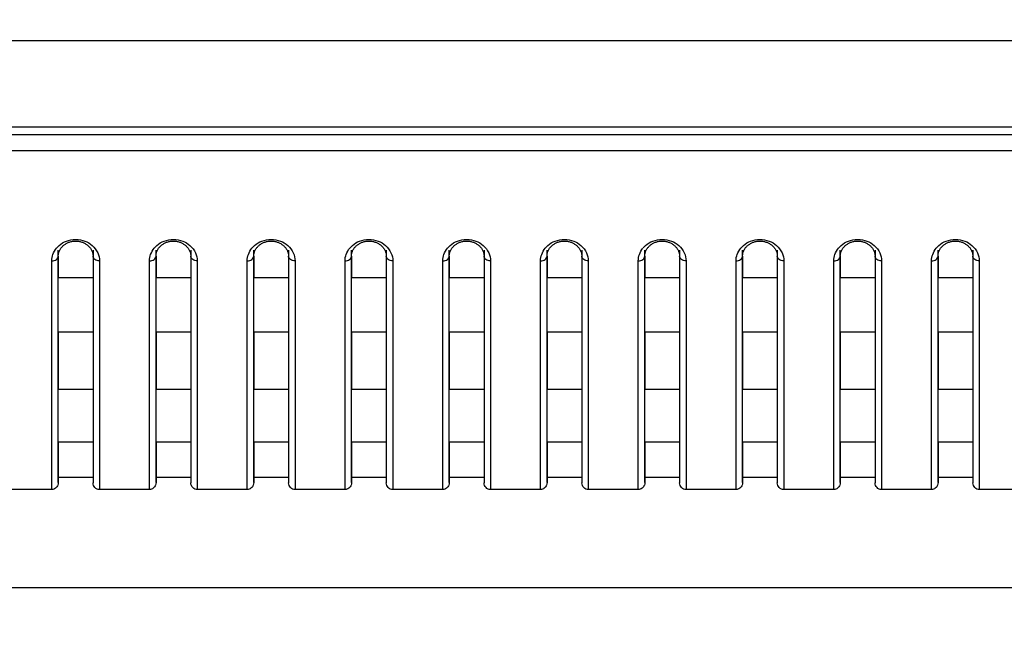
# Model space of a CAD drawing. Header units: millimetres. Extents: x -6054 to 364, y -1866 to 3094.
# Tile 336 of 360: x -3322 to -3277, y 1496 to 1525. Entities that reach past the tile are written whole.
import ezdxf

# ---------------------------------------------------------------- set-up
doc = ezdxf.new("R2010")
doc.units = ezdxf.units.MM
doc.header["$LTSCALE"] = 65.395
doc.header["$PDSIZE"] = 0.05
doc.layers.get('0').update_dxf_attribs({"linetype": 'CONTINUOUS'})
doc.layers.get('Defpoints').update_dxf_attribs({"linetype": 'CONTINUOUS'})
doc.layers.add('DIM', color=3, linetype='CONTINUOUS')
doc.styles.get("Standard").update_dxf_attribs({"font": 'arial.ttf'})
doc.dimstyles.new('ISO-25', dxfattribs={"dimtxt": 2.5, "dimasz": 2.5, "dimexe": 1.25, "dimexo": 0.625, "dimtad": 1, "dimtxsty": 'STANDARD', "dimcen": 2.5, "dimadec": 0, "dimazin": 0, "dimtfac": 1, "dimtmove": 0, "dimatfit": 3, "dimfxl": 1, "dimarcsym": 0})

# ---------------------------------------------------------------- blocks, each defined once
blk = doc.blocks.new('*D38')
at = {"layer": 'Defpoints', "color": 0}
for p in [(-3056.403, 1557.554), (-3005.253, 1557.554), (-3356.65, 1461.254)]:
    blk.add_point(p, dxfattribs=at)
at = {"layer": 'DIM', "color": 3, "lineweight": -2}
for p, q in [((-3005.253, 1557.554), (-3005.253, 1727.014)), ((-3055.778, 1557.554), (-3004.003, 1557.554)), ((-3005.253, 1476.254), (-3005.253, 1542.554)), ((-3356.025, 1461.254), (-3004.003, 1461.254))]:
    blk.add_line(p, q, dxfattribs=at)
at = {"layer": 'DIM', "color": 3}
for points in [[(-3002.753, 1542.554), (-3007.753, 1542.554), (-3005.253, 1557.554)], [(-3007.753, 1476.254), (-3002.753, 1476.254), (-3005.253, 1461.254)]]:
    blk.add_solid(points, dxfattribs=at)
at = {"layer": 'DIM', "color": 2, "insert": (-3023.063, 1649.784), "char_height": 20, "attachment_point": 5, "rotation": 90}
blk.add_mtext('96,3 [3,791]', dxfattribs=at)

msp = doc.modelspace()

# ---------------------------------------------------------------- linework, layer by layer
at = {"linetype": 'Continuous'}
for p, q in [((-3099.485, 1524.002), (-4686.861, 1524.002)), ((-3198.173, 1520.024), (-3350.673, 1520.024)), ((-3198.173, 1519.675), (-3350.673, 1519.675)), ((-3198.173, 1518.945), (-3350.673, 1518.945)), ((-3320.223, 1503.667), (-3320.223, 1514.359)), ((-3318.623, 1514.359), (-3318.623, 1503.667)), ((-3315.723, 1503.667), (-3315.723, 1514.359)), ((-3314.123, 1514.359), (-3314.123, 1503.667)), ((-3311.223, 1503.667), (-3311.223, 1514.359)), ((-3309.623, 1514.359), (-3309.623, 1503.667)), ((-3306.723, 1503.667), (-3306.723, 1514.359)), ((-3305.123, 1514.359), (-3305.123, 1503.667)), ((-3302.223, 1503.667), (-3302.223, 1514.359)), ((-3300.623, 1514.359), (-3300.623, 1503.667)), ((-3297.723, 1503.667), (-3297.723, 1514.359)), ((-3296.123, 1514.359), (-3296.123, 1503.667)), ((-3293.223, 1503.667), (-3293.223, 1514.359)), ((-3291.623, 1514.359), (-3291.623, 1503.667)), ((-3288.723, 1503.667), (-3288.723, 1514.359)), ((-3287.123, 1514.359), (-3287.123, 1503.667)), ((-3284.223, 1503.667), (-3284.223, 1514.359)), ((-3282.623, 1514.359), (-3282.623, 1503.667)), ((-3279.723, 1503.667), (-3279.723, 1514.359)), ((-3278.123, 1514.359), (-3278.123, 1503.667)), ((-3320.223, 1514.091), (-3320.223, 1513.095)), ((-3318.623, 1514.091), (-3318.623, 1513.095)), ((-3315.723, 1514.091), (-3315.723, 1513.095)), ((-3314.123, 1514.091), (-3314.123, 1513.095)), ((-3311.223, 1514.091), (-3311.223, 1513.095)), ((-3309.623, 1514.091), (-3309.623, 1513.095)), ((-3306.723, 1514.091), (-3306.723, 1513.095)), ((-3305.123, 1514.091), (-3305.123, 1513.095)), ((-3302.223, 1514.091), (-3302.223, 1513.095)), ((-3300.623, 1514.091), (-3300.623, 1513.095)), ((-3297.723, 1514.091), (-3297.723, 1513.095)), ((-3296.123, 1514.091), (-3296.123, 1513.095)), ((-3293.223, 1514.091), (-3293.223, 1513.095)), ((-3291.623, 1514.091), (-3291.623, 1513.095)), ((-3288.723, 1514.091), (-3288.723, 1513.095)), ((-3287.123, 1514.091), (-3287.123, 1513.095)), ((-3284.223, 1514.091), (-3284.223, 1513.095)), ((-3282.623, 1514.091), (-3282.623, 1513.095)), ((-3279.723, 1514.091), (-3279.723, 1513.095)), ((-3278.123, 1514.091), (-3278.123, 1513.095)), ((-3320.523, 1503.338), (-3320.523, 1513.867)), ((-3318.323, 1513.867), (-3318.323, 1503.338)), ((-3316.023, 1503.338), (-3316.023, 1513.867)), ((-3313.823, 1513.867), (-3313.823, 1503.338)), ((-3311.523, 1503.338), (-3311.523, 1513.867)), ((-3309.323, 1513.867), (-3309.323, 1503.338)), ((-3307.023, 1503.338), (-3307.023, 1513.867)), ((-3304.823, 1513.867), (-3304.823, 1503.338)), ((-3302.523, 1503.338), (-3302.523, 1513.867)), ((-3300.323, 1513.867), (-3300.323, 1503.338)), ((-3298.023, 1503.338), (-3298.023, 1513.867)), ((-3295.823, 1513.867), (-3295.823, 1503.338)), ((-3293.523, 1503.338), (-3293.523, 1513.867)), ((-3291.323, 1513.867), (-3291.323, 1503.338)), ((-3289.023, 1503.338), (-3289.023, 1513.867)), ((-3286.823, 1513.867), (-3286.823, 1503.338)), ((-3284.523, 1503.338), (-3284.523, 1513.867)), ((-3282.323, 1513.867), (-3282.323, 1503.338)), ((-3280.023, 1503.338), (-3280.023, 1513.867)), ((-3277.823, 1513.867), (-3277.823, 1503.338)), ((-3318.623, 1513.095), (-3320.223, 1513.095)), ((-3318.623, 1513.095), (-3320.223, 1513.095)), ((-3314.123, 1513.095), (-3315.723, 1513.095)), ((-3314.123, 1513.095), (-3315.723, 1513.095)), ((-3309.623, 1513.095), (-3311.223, 1513.095)), ((-3309.623, 1513.095), (-3311.223, 1513.095)), ((-3305.123, 1513.095), (-3306.723, 1513.095)), ((-3305.123, 1513.095), (-3306.723, 1513.095)), ((-3300.623, 1513.095), (-3302.223, 1513.095)), ((-3300.623, 1513.095), (-3302.223, 1513.095)), ((-3296.123, 1513.095), (-3297.723, 1513.095)), ((-3296.123, 1513.095), (-3297.723, 1513.095)), ((-3291.623, 1513.095), (-3293.223, 1513.095)), ((-3291.623, 1513.095), (-3293.223, 1513.095)), ((-3287.123, 1513.095), (-3288.723, 1513.095)), ((-3287.123, 1513.095), (-3288.723, 1513.095)), ((-3282.623, 1513.095), (-3284.223, 1513.095)), ((-3282.623, 1513.095), (-3284.223, 1513.095)), ((-3278.123, 1513.095), (-3279.723, 1513.095)), ((-3278.123, 1513.095), (-3279.723, 1513.095)), ((-3318.623, 1510.583), (-3320.223, 1510.583)), ((-3318.623, 1510.583), (-3320.223, 1510.583)), ((-3320.223, 1510.583), (-3320.223, 1507.945)), ((-3318.623, 1510.583), (-3318.623, 1507.945)), ((-3314.123, 1510.583), (-3315.723, 1510.583)), ((-3314.123, 1510.583), (-3315.723, 1510.583)), ((-3315.723, 1510.583), (-3315.723, 1507.945)), ((-3314.123, 1510.583), (-3314.123, 1507.945)), ((-3309.623, 1510.583), (-3311.223, 1510.583)), ((-3309.623, 1510.583), (-3311.223, 1510.583)), ((-3311.223, 1510.583), (-3311.223, 1507.945)), ((-3309.623, 1510.583), (-3309.623, 1507.945)), ((-3305.123, 1510.583), (-3306.723, 1510.583)), ((-3305.123, 1510.583), (-3306.723, 1510.583)), ((-3306.723, 1510.583), (-3306.723, 1507.945)), ((-3305.123, 1510.583), (-3305.123, 1507.945)), ((-3300.623, 1510.583), (-3302.223, 1510.583)), ((-3300.623, 1510.583), (-3302.223, 1510.583)), ((-3302.223, 1510.583), (-3302.223, 1507.945)), ((-3300.623, 1510.583), (-3300.623, 1507.945)), ((-3296.123, 1510.583), (-3297.723, 1510.583)), ((-3296.123, 1510.583), (-3297.723, 1510.583)), ((-3297.723, 1510.583), (-3297.723, 1507.945)), ((-3296.123, 1510.583), (-3296.123, 1507.945)), ((-3291.623, 1510.583), (-3293.223, 1510.583)), ((-3291.623, 1510.583), (-3293.223, 1510.583)), ((-3293.223, 1510.583), (-3293.223, 1507.945)), ((-3291.623, 1510.583), (-3291.623, 1507.945)), ((-3287.123, 1510.583), (-3288.723, 1510.583)), ((-3287.123, 1510.583), (-3288.723, 1510.583)), ((-3288.723, 1510.583), (-3288.723, 1507.945)), ((-3287.123, 1510.583), (-3287.123, 1507.945)), ((-3282.623, 1510.583), (-3284.223, 1510.583)), ((-3282.623, 1510.583), (-3284.223, 1510.583)), ((-3284.223, 1510.583), (-3284.223, 1507.945)), ((-3282.623, 1510.583), (-3282.623, 1507.945)), ((-3278.123, 1510.583), (-3279.723, 1510.583)), ((-3278.123, 1510.583), (-3279.723, 1510.583)), ((-3279.723, 1510.583), (-3279.723, 1507.945)), ((-3278.123, 1510.583), (-3278.123, 1507.945)), ((-3318.623, 1507.945), (-3320.223, 1507.945)), ((-3318.623, 1507.945), (-3320.223, 1507.945)), ((-3314.123, 1507.945), (-3315.723, 1507.945)), ((-3314.123, 1507.945), (-3315.723, 1507.945)), ((-3309.623, 1507.945), (-3311.223, 1507.945)), ((-3309.623, 1507.945), (-3311.223, 1507.945)), ((-3305.123, 1507.945), (-3306.723, 1507.945)), ((-3305.123, 1507.945), (-3306.723, 1507.945)), ((-3300.623, 1507.945), (-3302.223, 1507.945)), ((-3300.623, 1507.945), (-3302.223, 1507.945)), ((-3296.123, 1507.945), (-3297.723, 1507.945)), ((-3296.123, 1507.945), (-3297.723, 1507.945)), ((-3291.623, 1507.945), (-3293.223, 1507.945)), ((-3291.623, 1507.945), (-3293.223, 1507.945)), ((-3287.123, 1507.945), (-3288.723, 1507.945)), ((-3287.123, 1507.945), (-3288.723, 1507.945)), ((-3282.623, 1507.945), (-3284.223, 1507.945)), ((-3282.623, 1507.945), (-3284.223, 1507.945)), ((-3278.123, 1507.945), (-3279.723, 1507.945)), ((-3278.123, 1507.945), (-3279.723, 1507.945)), ((-3318.623, 1505.516), (-3320.223, 1505.516)), ((-3318.623, 1505.516), (-3320.223, 1505.516)), ((-3320.223, 1505.516), (-3320.223, 1503.667)), ((-3318.623, 1505.516), (-3318.623, 1503.667)), ((-3314.123, 1505.516), (-3315.723, 1505.516)), ((-3314.123, 1505.516), (-3315.723, 1505.516)), ((-3315.723, 1505.516), (-3315.723, 1503.667)), ((-3314.123, 1505.516), (-3314.123, 1503.667)), ((-3309.623, 1505.516), (-3311.223, 1505.516)), ((-3309.623, 1505.516), (-3311.223, 1505.516)), ((-3311.223, 1505.516), (-3311.223, 1503.667)), ((-3309.623, 1505.516), (-3309.623, 1503.667)), ((-3305.123, 1505.516), (-3306.723, 1505.516)), ((-3305.123, 1505.516), (-3306.723, 1505.516)), ((-3306.723, 1505.516), (-3306.723, 1503.667)), ((-3305.123, 1505.516), (-3305.123, 1503.667)), ((-3300.623, 1505.516), (-3302.223, 1505.516)), ((-3300.623, 1505.516), (-3302.223, 1505.516)), ((-3302.223, 1505.516), (-3302.223, 1503.667)), ((-3300.623, 1505.516), (-3300.623, 1503.667)), ((-3296.123, 1505.516), (-3297.723, 1505.516)), ((-3296.123, 1505.516), (-3297.723, 1505.516)), ((-3297.723, 1505.516), (-3297.723, 1503.667)), ((-3296.123, 1505.516), (-3296.123, 1503.667)), ((-3291.623, 1505.516), (-3293.223, 1505.516)), ((-3291.623, 1505.516), (-3293.223, 1505.516)), ((-3293.223, 1505.516), (-3293.223, 1503.667)), ((-3291.623, 1505.516), (-3291.623, 1503.667)), ((-3287.123, 1505.516), (-3288.723, 1505.516)), ((-3287.123, 1505.516), (-3288.723, 1505.516)), ((-3288.723, 1505.516), (-3288.723, 1503.667)), ((-3287.123, 1505.516), (-3287.123, 1503.667)), ((-3282.623, 1505.516), (-3284.223, 1505.516)), ((-3282.623, 1505.516), (-3284.223, 1505.516)), ((-3284.223, 1505.516), (-3284.223, 1503.667)), ((-3282.623, 1505.516), (-3282.623, 1503.667)), ((-3278.123, 1505.516), (-3279.723, 1505.516)), ((-3278.123, 1505.516), (-3279.723, 1505.516)), ((-3279.723, 1505.516), (-3279.723, 1503.667)), ((-3278.123, 1505.516), (-3278.123, 1503.667)), ((-3318.623, 1503.887), (-3320.223, 1503.887)), ((-3314.123, 1503.887), (-3315.723, 1503.887)), ((-3309.623, 1503.887), (-3311.223, 1503.887)), ((-3305.123, 1503.887), (-3306.723, 1503.887)), ((-3300.623, 1503.887), (-3302.223, 1503.887)), ((-3296.123, 1503.887), (-3297.723, 1503.887)), ((-3291.623, 1503.887), (-3293.223, 1503.887)), ((-3287.123, 1503.887), (-3288.723, 1503.887)), ((-3282.623, 1503.887), (-3284.223, 1503.887)), ((-3278.123, 1503.887), (-3279.723, 1503.887)), ((-3320.523, 1503.338), (-3322.823, 1503.338)), ((-3316.023, 1503.338), (-3318.323, 1503.338)), ((-3311.523, 1503.338), (-3313.823, 1503.338)), ((-3307.023, 1503.338), (-3309.323, 1503.338)), ((-3302.523, 1503.338), (-3304.823, 1503.338)), ((-3298.023, 1503.338), (-3300.323, 1503.338)), ((-3293.523, 1503.338), (-3295.823, 1503.338)), ((-3289.023, 1503.338), (-3291.323, 1503.338)), ((-3284.523, 1503.338), (-3286.823, 1503.338)), ((-3280.023, 1503.338), (-3282.323, 1503.338)), ((-3275.523, 1503.338), (-3277.823, 1503.338)), ((-3197.086, 1498.819), (-3351.76, 1498.819))]:
    msp.add_line(p, q, dxfattribs=at)
for points in [[(-3320.14, 1514.392), (-3320.122, 1514.422), (-3320.103, 1514.451), (-3320.081, 1514.479), (-3320.059, 1514.506), (-3320.034, 1514.532), (-3320.009, 1514.557), (-3319.982, 1514.581), (-3319.953, 1514.604), (-3319.924, 1514.626), (-3319.894, 1514.646), (-3319.863, 1514.665), (-3319.832, 1514.682), (-3319.801, 1514.698), (-3319.769, 1514.712), (-3319.736, 1514.725), (-3319.703, 1514.737), (-3319.67, 1514.747), (-3319.635, 1514.756), (-3319.601, 1514.764), (-3319.566, 1514.77), (-3319.531, 1514.775), (-3319.495, 1514.779), (-3319.46, 1514.781), (-3319.424, 1514.782), (-3319.388, 1514.781), (-3319.353, 1514.779), (-3319.317, 1514.775), (-3319.282, 1514.77), (-3319.247, 1514.764), (-3319.213, 1514.757), (-3319.179, 1514.748), (-3319.145, 1514.737), (-3319.112, 1514.726), (-3319.08, 1514.713), (-3319.047, 1514.699), (-3319.016, 1514.683), (-3318.985, 1514.666), (-3318.954, 1514.647), (-3318.924, 1514.627), (-3318.895, 1514.606), (-3318.866, 1514.583), (-3318.839, 1514.559), (-3318.814, 1514.534), (-3318.789, 1514.508), (-3318.767, 1514.481), (-3318.745, 1514.453), (-3318.726, 1514.424), (-3318.708, 1514.395)], [(-3315.64, 1514.392), (-3315.622, 1514.422), (-3315.603, 1514.451), (-3315.581, 1514.479), (-3315.559, 1514.506), (-3315.534, 1514.532), (-3315.509, 1514.557), (-3315.482, 1514.581), (-3315.453, 1514.604), (-3315.424, 1514.626), (-3315.394, 1514.646), (-3315.363, 1514.665), (-3315.332, 1514.682), (-3315.301, 1514.698), (-3315.269, 1514.712), (-3315.236, 1514.725), (-3315.203, 1514.737), (-3315.17, 1514.747), (-3315.135, 1514.756), (-3315.101, 1514.764), (-3315.066, 1514.77), (-3315.031, 1514.775), (-3314.995, 1514.779), (-3314.96, 1514.781), (-3314.924, 1514.782), (-3314.888, 1514.781), (-3314.853, 1514.779), (-3314.817, 1514.775), (-3314.782, 1514.77), (-3314.747, 1514.764), (-3314.713, 1514.757), (-3314.679, 1514.748), (-3314.645, 1514.737), (-3314.612, 1514.726), (-3314.58, 1514.713), (-3314.547, 1514.699), (-3314.516, 1514.683), (-3314.485, 1514.666), (-3314.454, 1514.647), (-3314.424, 1514.627), (-3314.395, 1514.606), (-3314.366, 1514.583), (-3314.339, 1514.559), (-3314.314, 1514.534), (-3314.289, 1514.508), (-3314.267, 1514.481), (-3314.245, 1514.453), (-3314.226, 1514.424), (-3314.208, 1514.395)], [(-3311.14, 1514.392), (-3311.122, 1514.422), (-3311.103, 1514.451), (-3311.081, 1514.479), (-3311.059, 1514.506), (-3311.034, 1514.532), (-3311.009, 1514.557), (-3310.982, 1514.581), (-3310.953, 1514.604), (-3310.924, 1514.626), (-3310.894, 1514.646), (-3310.863, 1514.665), (-3310.832, 1514.682), (-3310.801, 1514.698), (-3310.769, 1514.712), (-3310.736, 1514.725), (-3310.703, 1514.737), (-3310.67, 1514.747), (-3310.635, 1514.756), (-3310.601, 1514.764), (-3310.566, 1514.77), (-3310.531, 1514.775), (-3310.495, 1514.779), (-3310.46, 1514.781), (-3310.424, 1514.782), (-3310.388, 1514.781), (-3310.353, 1514.779), (-3310.317, 1514.775), (-3310.282, 1514.77), (-3310.247, 1514.764), (-3310.213, 1514.757), (-3310.179, 1514.748), (-3310.145, 1514.737), (-3310.112, 1514.726), (-3310.08, 1514.713), (-3310.047, 1514.699), (-3310.016, 1514.683), (-3309.985, 1514.666), (-3309.954, 1514.647), (-3309.924, 1514.627), (-3309.895, 1514.606), (-3309.866, 1514.583), (-3309.839, 1514.559), (-3309.814, 1514.534), (-3309.789, 1514.508), (-3309.767, 1514.481), (-3309.745, 1514.453), (-3309.726, 1514.424), (-3309.708, 1514.395)], [(-3306.64, 1514.392), (-3306.622, 1514.422), (-3306.603, 1514.451), (-3306.581, 1514.479), (-3306.559, 1514.506), (-3306.534, 1514.532), (-3306.509, 1514.557), (-3306.482, 1514.581), (-3306.453, 1514.604), (-3306.424, 1514.626), (-3306.394, 1514.646), (-3306.363, 1514.665), (-3306.332, 1514.682), (-3306.301, 1514.698), (-3306.269, 1514.712), (-3306.236, 1514.725), (-3306.203, 1514.737), (-3306.17, 1514.747), (-3306.135, 1514.756), (-3306.101, 1514.764), (-3306.066, 1514.77), (-3306.031, 1514.775), (-3305.995, 1514.779), (-3305.96, 1514.781), (-3305.924, 1514.782), (-3305.888, 1514.781), (-3305.853, 1514.779), (-3305.817, 1514.775), (-3305.782, 1514.77), (-3305.747, 1514.764), (-3305.713, 1514.757), (-3305.679, 1514.748), (-3305.645, 1514.737), (-3305.612, 1514.726), (-3305.58, 1514.713), (-3305.547, 1514.699), (-3305.516, 1514.683), (-3305.485, 1514.666), (-3305.454, 1514.647), (-3305.424, 1514.627), (-3305.395, 1514.606), (-3305.366, 1514.583), (-3305.339, 1514.559), (-3305.314, 1514.534), (-3305.289, 1514.508), (-3305.267, 1514.481), (-3305.245, 1514.453), (-3305.226, 1514.424), (-3305.208, 1514.395)], [(-3302.14, 1514.392), (-3302.122, 1514.422), (-3302.103, 1514.451), (-3302.081, 1514.479), (-3302.059, 1514.506), (-3302.034, 1514.532), (-3302.009, 1514.557), (-3301.982, 1514.581), (-3301.953, 1514.604), (-3301.924, 1514.626), (-3301.894, 1514.646), (-3301.863, 1514.665), (-3301.832, 1514.682), (-3301.801, 1514.698), (-3301.769, 1514.712), (-3301.736, 1514.725), (-3301.703, 1514.737), (-3301.67, 1514.747), (-3301.635, 1514.756), (-3301.601, 1514.764), (-3301.566, 1514.77), (-3301.531, 1514.775), (-3301.495, 1514.779), (-3301.46, 1514.781), (-3301.424, 1514.782), (-3301.388, 1514.781), (-3301.353, 1514.779), (-3301.317, 1514.775), (-3301.282, 1514.77), (-3301.247, 1514.764), (-3301.213, 1514.757), (-3301.179, 1514.748), (-3301.145, 1514.737), (-3301.112, 1514.726), (-3301.08, 1514.713), (-3301.047, 1514.699), (-3301.016, 1514.683), (-3300.985, 1514.666), (-3300.954, 1514.647), (-3300.924, 1514.627), (-3300.895, 1514.606), (-3300.866, 1514.583), (-3300.839, 1514.559), (-3300.814, 1514.534), (-3300.789, 1514.508), (-3300.767, 1514.481), (-3300.745, 1514.453), (-3300.726, 1514.424), (-3300.708, 1514.395)], [(-3297.64, 1514.392), (-3297.622, 1514.422), (-3297.603, 1514.451), (-3297.581, 1514.479), (-3297.559, 1514.506), (-3297.534, 1514.532), (-3297.509, 1514.557), (-3297.482, 1514.581), (-3297.453, 1514.604), (-3297.424, 1514.626), (-3297.394, 1514.646), (-3297.363, 1514.665), (-3297.332, 1514.682), (-3297.301, 1514.698), (-3297.269, 1514.712), (-3297.236, 1514.725), (-3297.203, 1514.737), (-3297.17, 1514.747), (-3297.135, 1514.756), (-3297.101, 1514.764), (-3297.066, 1514.77), (-3297.031, 1514.775), (-3296.995, 1514.779), (-3296.96, 1514.781), (-3296.924, 1514.782), (-3296.888, 1514.781), (-3296.853, 1514.779), (-3296.817, 1514.775), (-3296.782, 1514.77), (-3296.747, 1514.764), (-3296.713, 1514.757), (-3296.679, 1514.748), (-3296.645, 1514.737), (-3296.612, 1514.726), (-3296.58, 1514.713), (-3296.547, 1514.699), (-3296.516, 1514.683), (-3296.485, 1514.666), (-3296.454, 1514.647), (-3296.424, 1514.627), (-3296.395, 1514.606), (-3296.366, 1514.583), (-3296.339, 1514.559), (-3296.314, 1514.534), (-3296.289, 1514.508), (-3296.267, 1514.481), (-3296.245, 1514.453), (-3296.226, 1514.424), (-3296.208, 1514.395)], [(-3293.14, 1514.392), (-3293.122, 1514.422), (-3293.103, 1514.451), (-3293.081, 1514.479), (-3293.059, 1514.506), (-3293.034, 1514.532), (-3293.009, 1514.557), (-3292.982, 1514.581), (-3292.953, 1514.604), (-3292.924, 1514.626), (-3292.894, 1514.646), (-3292.863, 1514.665), (-3292.832, 1514.682), (-3292.801, 1514.698), (-3292.769, 1514.712), (-3292.736, 1514.725), (-3292.703, 1514.737), (-3292.67, 1514.747), (-3292.635, 1514.756), (-3292.601, 1514.764), (-3292.566, 1514.77), (-3292.531, 1514.775), (-3292.495, 1514.779), (-3292.46, 1514.781), (-3292.424, 1514.782), (-3292.388, 1514.781), (-3292.353, 1514.779), (-3292.317, 1514.775), (-3292.282, 1514.77), (-3292.247, 1514.764), (-3292.213, 1514.757), (-3292.179, 1514.748), (-3292.145, 1514.737), (-3292.112, 1514.726), (-3292.08, 1514.713), (-3292.047, 1514.699), (-3292.016, 1514.683), (-3291.985, 1514.666), (-3291.954, 1514.647), (-3291.924, 1514.627), (-3291.895, 1514.606), (-3291.866, 1514.583), (-3291.839, 1514.559), (-3291.814, 1514.534), (-3291.789, 1514.508), (-3291.767, 1514.481), (-3291.745, 1514.453), (-3291.726, 1514.424), (-3291.708, 1514.395)], [(-3288.64, 1514.392), (-3288.622, 1514.422), (-3288.603, 1514.451), (-3288.581, 1514.479), (-3288.559, 1514.506), (-3288.534, 1514.532), (-3288.509, 1514.557), (-3288.482, 1514.581), (-3288.453, 1514.604), (-3288.424, 1514.626), (-3288.394, 1514.646), (-3288.363, 1514.665), (-3288.332, 1514.682), (-3288.301, 1514.698), (-3288.269, 1514.712), (-3288.236, 1514.725), (-3288.203, 1514.737), (-3288.17, 1514.747), (-3288.135, 1514.756), (-3288.101, 1514.764), (-3288.066, 1514.77), (-3288.031, 1514.775), (-3287.995, 1514.779), (-3287.96, 1514.781), (-3287.924, 1514.782), (-3287.888, 1514.781), (-3287.853, 1514.779), (-3287.817, 1514.775), (-3287.782, 1514.77), (-3287.747, 1514.764), (-3287.713, 1514.757), (-3287.679, 1514.748), (-3287.645, 1514.737), (-3287.612, 1514.726), (-3287.58, 1514.713), (-3287.547, 1514.699), (-3287.516, 1514.683), (-3287.485, 1514.666), (-3287.454, 1514.647), (-3287.424, 1514.627), (-3287.395, 1514.606), (-3287.366, 1514.583), (-3287.339, 1514.559), (-3287.314, 1514.534), (-3287.289, 1514.508), (-3287.267, 1514.481), (-3287.245, 1514.453), (-3287.226, 1514.424), (-3287.208, 1514.395)], [(-3284.14, 1514.392), (-3284.122, 1514.422), (-3284.103, 1514.451), (-3284.081, 1514.479), (-3284.059, 1514.506), (-3284.034, 1514.532), (-3284.009, 1514.557), (-3283.982, 1514.581), (-3283.953, 1514.604), (-3283.924, 1514.626), (-3283.894, 1514.646), (-3283.863, 1514.665), (-3283.832, 1514.682), (-3283.801, 1514.698), (-3283.769, 1514.712), (-3283.736, 1514.725), (-3283.703, 1514.737), (-3283.67, 1514.747), (-3283.635, 1514.756), (-3283.601, 1514.764), (-3283.566, 1514.77), (-3283.531, 1514.775), (-3283.495, 1514.779), (-3283.46, 1514.781), (-3283.424, 1514.782), (-3283.388, 1514.781), (-3283.353, 1514.779), (-3283.317, 1514.775), (-3283.282, 1514.77), (-3283.247, 1514.764), (-3283.213, 1514.757), (-3283.179, 1514.748), (-3283.145, 1514.737), (-3283.112, 1514.726), (-3283.08, 1514.713), (-3283.047, 1514.699), (-3283.016, 1514.683), (-3282.985, 1514.666), (-3282.954, 1514.647), (-3282.924, 1514.627), (-3282.895, 1514.606), (-3282.866, 1514.583), (-3282.839, 1514.559), (-3282.814, 1514.534), (-3282.789, 1514.508), (-3282.767, 1514.481), (-3282.745, 1514.453), (-3282.726, 1514.424), (-3282.708, 1514.395)], [(-3279.64, 1514.392), (-3279.622, 1514.422), (-3279.603, 1514.451), (-3279.581, 1514.479), (-3279.559, 1514.506), (-3279.534, 1514.532), (-3279.509, 1514.557), (-3279.482, 1514.581), (-3279.453, 1514.604), (-3279.424, 1514.626), (-3279.394, 1514.646), (-3279.363, 1514.665), (-3279.332, 1514.682), (-3279.301, 1514.698), (-3279.269, 1514.712), (-3279.236, 1514.725), (-3279.203, 1514.737), (-3279.17, 1514.747), (-3279.135, 1514.756), (-3279.101, 1514.764), (-3279.066, 1514.77), (-3279.031, 1514.775), (-3278.995, 1514.779), (-3278.96, 1514.781), (-3278.924, 1514.782), (-3278.888, 1514.781), (-3278.853, 1514.779), (-3278.817, 1514.775), (-3278.782, 1514.77), (-3278.747, 1514.764), (-3278.713, 1514.757), (-3278.679, 1514.748), (-3278.645, 1514.737), (-3278.612, 1514.726), (-3278.58, 1514.713), (-3278.547, 1514.699), (-3278.516, 1514.683), (-3278.485, 1514.666), (-3278.454, 1514.647), (-3278.424, 1514.627), (-3278.395, 1514.606), (-3278.366, 1514.583), (-3278.339, 1514.559), (-3278.314, 1514.534), (-3278.289, 1514.508), (-3278.267, 1514.481), (-3278.245, 1514.453), (-3278.226, 1514.424), (-3278.208, 1514.395)], [(-3320.195, 1514.269), (-3320.184, 1514.3), (-3320.171, 1514.332), (-3320.157, 1514.362), (-3320.14, 1514.392)], [(-3318.708, 1514.395), (-3318.691, 1514.365), (-3318.676, 1514.335), (-3318.664, 1514.304), (-3318.652, 1514.272)], [(-3315.695, 1514.269), (-3315.684, 1514.3), (-3315.671, 1514.332), (-3315.657, 1514.362), (-3315.64, 1514.392)], [(-3314.208, 1514.395), (-3314.191, 1514.365), (-3314.176, 1514.335), (-3314.164, 1514.304), (-3314.152, 1514.272)], [(-3311.195, 1514.269), (-3311.184, 1514.3), (-3311.171, 1514.332), (-3311.157, 1514.362), (-3311.14, 1514.392)], [(-3309.708, 1514.395), (-3309.691, 1514.365), (-3309.676, 1514.335), (-3309.664, 1514.304), (-3309.652, 1514.272)], [(-3306.695, 1514.269), (-3306.684, 1514.3), (-3306.671, 1514.332), (-3306.657, 1514.362), (-3306.64, 1514.392)], [(-3305.208, 1514.395), (-3305.191, 1514.365), (-3305.176, 1514.335), (-3305.164, 1514.304), (-3305.152, 1514.272)], [(-3302.195, 1514.269), (-3302.184, 1514.3), (-3302.171, 1514.332), (-3302.157, 1514.362), (-3302.14, 1514.392)], [(-3300.708, 1514.395), (-3300.691, 1514.365), (-3300.676, 1514.335), (-3300.664, 1514.304), (-3300.652, 1514.272)], [(-3297.695, 1514.269), (-3297.684, 1514.3), (-3297.671, 1514.332), (-3297.657, 1514.362), (-3297.64, 1514.392)], [(-3296.208, 1514.395), (-3296.191, 1514.365), (-3296.176, 1514.335), (-3296.164, 1514.304), (-3296.152, 1514.272)], [(-3293.195, 1514.269), (-3293.184, 1514.3), (-3293.171, 1514.332), (-3293.157, 1514.362), (-3293.14, 1514.392)], [(-3291.708, 1514.395), (-3291.691, 1514.365), (-3291.676, 1514.335), (-3291.664, 1514.304), (-3291.652, 1514.272)], [(-3288.695, 1514.269), (-3288.684, 1514.3), (-3288.671, 1514.332), (-3288.657, 1514.362), (-3288.64, 1514.392)], [(-3287.208, 1514.395), (-3287.191, 1514.365), (-3287.176, 1514.335), (-3287.164, 1514.304), (-3287.152, 1514.272)], [(-3284.195, 1514.269), (-3284.184, 1514.3), (-3284.171, 1514.332), (-3284.157, 1514.362), (-3284.14, 1514.392)], [(-3282.708, 1514.395), (-3282.691, 1514.365), (-3282.676, 1514.335), (-3282.664, 1514.304), (-3282.652, 1514.272)], [(-3279.695, 1514.269), (-3279.684, 1514.3), (-3279.671, 1514.332), (-3279.657, 1514.362), (-3279.64, 1514.392)], [(-3278.208, 1514.395), (-3278.191, 1514.365), (-3278.176, 1514.335), (-3278.164, 1514.304), (-3278.152, 1514.272)], [(-3320.223, 1514.091), (-3320.223, 1514.107), (-3320.221, 1514.14), (-3320.217, 1514.172), (-3320.212, 1514.205), (-3320.204, 1514.237), (-3320.195, 1514.269)], [(-3318.652, 1514.272), (-3318.643, 1514.24), (-3318.635, 1514.208), (-3318.63, 1514.176), (-3318.626, 1514.144), (-3318.623, 1514.111), (-3318.623, 1514.091)], [(-3315.723, 1514.091), (-3315.723, 1514.107), (-3315.721, 1514.14), (-3315.717, 1514.172), (-3315.712, 1514.205), (-3315.704, 1514.237), (-3315.695, 1514.269)], [(-3314.152, 1514.272), (-3314.143, 1514.24), (-3314.135, 1514.208), (-3314.13, 1514.176), (-3314.126, 1514.144), (-3314.123, 1514.111), (-3314.123, 1514.091)], [(-3311.223, 1514.091), (-3311.223, 1514.107), (-3311.221, 1514.14), (-3311.217, 1514.172), (-3311.212, 1514.205), (-3311.204, 1514.237), (-3311.195, 1514.269)], [(-3309.652, 1514.272), (-3309.643, 1514.24), (-3309.635, 1514.208), (-3309.63, 1514.176), (-3309.626, 1514.144), (-3309.623, 1514.111), (-3309.623, 1514.091)], [(-3306.723, 1514.091), (-3306.723, 1514.107), (-3306.721, 1514.14), (-3306.717, 1514.172), (-3306.712, 1514.205), (-3306.704, 1514.237), (-3306.695, 1514.269)], [(-3305.152, 1514.272), (-3305.143, 1514.24), (-3305.135, 1514.208), (-3305.13, 1514.176), (-3305.126, 1514.144), (-3305.123, 1514.111), (-3305.123, 1514.091)], [(-3302.223, 1514.091), (-3302.223, 1514.107), (-3302.221, 1514.14), (-3302.217, 1514.172), (-3302.212, 1514.205), (-3302.204, 1514.237), (-3302.195, 1514.269)], [(-3300.652, 1514.272), (-3300.643, 1514.24), (-3300.635, 1514.208), (-3300.63, 1514.176), (-3300.626, 1514.144), (-3300.623, 1514.111), (-3300.623, 1514.091)], [(-3297.723, 1514.091), (-3297.723, 1514.107), (-3297.721, 1514.14), (-3297.717, 1514.172), (-3297.712, 1514.205), (-3297.704, 1514.237), (-3297.695, 1514.269)], [(-3296.152, 1514.272), (-3296.143, 1514.24), (-3296.135, 1514.208), (-3296.13, 1514.176), (-3296.126, 1514.144), (-3296.123, 1514.111), (-3296.123, 1514.091)], [(-3293.223, 1514.091), (-3293.223, 1514.107), (-3293.221, 1514.14), (-3293.217, 1514.172), (-3293.212, 1514.205), (-3293.204, 1514.237), (-3293.195, 1514.269)], [(-3291.652, 1514.272), (-3291.643, 1514.24), (-3291.635, 1514.208), (-3291.63, 1514.176), (-3291.626, 1514.144), (-3291.623, 1514.111), (-3291.623, 1514.091)], [(-3288.723, 1514.091), (-3288.723, 1514.107), (-3288.721, 1514.14), (-3288.717, 1514.172), (-3288.712, 1514.205), (-3288.704, 1514.237), (-3288.695, 1514.269)], [(-3287.152, 1514.272), (-3287.143, 1514.24), (-3287.135, 1514.208), (-3287.13, 1514.176), (-3287.126, 1514.144), (-3287.123, 1514.111), (-3287.123, 1514.091)], [(-3284.223, 1514.091), (-3284.223, 1514.107), (-3284.221, 1514.14), (-3284.217, 1514.172), (-3284.212, 1514.205), (-3284.204, 1514.237), (-3284.195, 1514.269)], [(-3282.652, 1514.272), (-3282.643, 1514.24), (-3282.635, 1514.208), (-3282.63, 1514.176), (-3282.626, 1514.144), (-3282.623, 1514.111), (-3282.623, 1514.091)], [(-3279.723, 1514.091), (-3279.723, 1514.107), (-3279.721, 1514.14), (-3279.717, 1514.172), (-3279.712, 1514.205), (-3279.704, 1514.237), (-3279.695, 1514.269)], [(-3278.152, 1514.272), (-3278.143, 1514.24), (-3278.135, 1514.208), (-3278.13, 1514.176), (-3278.126, 1514.144), (-3278.123, 1514.111), (-3278.123, 1514.091)]]:
    msp.add_lwpolyline(points, dxfattribs=at)
for centre, radius, start, end in [((-3319.498, 1513.792), 1.045, 130.984, 140.592), ((-3314.998, 1513.792), 1.045, 130.984, 140.592), ((-3310.498, 1513.792), 1.045, 130.984, 140.592), ((-3305.998, 1513.792), 1.045, 130.984, 140.592), ((-3301.498, 1513.792), 1.045, 130.984, 140.592), ((-3296.998, 1513.792), 1.045, 130.984, 140.592), ((-3292.498, 1513.792), 1.045, 130.984, 140.592), ((-3287.998, 1513.792), 1.045, 130.984, 140.592), ((-3283.498, 1513.792), 1.045, 130.984, 140.592), ((-3278.998, 1513.792), 1.045, 130.984, 140.592), ((-3318.262, 1503.667), 0.362, 180.0011, 183.9729), ((-3313.762, 1503.667), 0.362, 180.0011, 183.9729), ((-3309.262, 1503.667), 0.362, 180.0011, 183.9729), ((-3304.762, 1503.667), 0.362, 180.0011, 183.9729), ((-3300.262, 1503.667), 0.362, 180.0011, 183.9729), ((-3295.762, 1503.667), 0.362, 180.0011, 183.9729), ((-3291.262, 1503.667), 0.362, 180.0011, 183.9729), ((-3286.762, 1503.667), 0.362, 180.0011, 183.9729), ((-3282.262, 1503.667), 0.362, 180.0011, 183.9729), ((-3277.762, 1503.667), 0.362, 180.0011, 183.9729)]:
    msp.add_arc(centre, radius, start, end, dxfattribs=at)
for points, knots in [([(-3320.184, 1514.581), (-3320.086, 1514.666), (-3319.845, 1514.81), (-3319.423, 1514.887), (-3319.001, 1514.81), (-3318.76, 1514.666), (-3318.662, 1514.581)], [0, 0, 0, 0, 0.23574, 0.500003, 0.764265, 1, 1, 1, 1]), ([(-3315.684, 1514.581), (-3315.586, 1514.666), (-3315.345, 1514.81), (-3314.923, 1514.887), (-3314.501, 1514.81), (-3314.26, 1514.666), (-3314.162, 1514.581)], [0, 0, 0, 0, 0.23574, 0.500003, 0.764265, 1, 1, 1, 1]), ([(-3311.184, 1514.581), (-3311.086, 1514.666), (-3310.845, 1514.81), (-3310.423, 1514.887), (-3310.001, 1514.81), (-3309.76, 1514.666), (-3309.662, 1514.581)], [0, 0, 0, 0, 0.23574, 0.500003, 0.764265, 1, 1, 1, 1]), ([(-3306.684, 1514.581), (-3306.586, 1514.666), (-3306.345, 1514.81), (-3305.923, 1514.887), (-3305.501, 1514.81), (-3305.26, 1514.666), (-3305.162, 1514.581)], [0, 0, 0, 0, 0.23574, 0.500003, 0.764265, 1, 1, 1, 1]), ([(-3302.184, 1514.581), (-3302.086, 1514.666), (-3301.845, 1514.81), (-3301.423, 1514.887), (-3301.001, 1514.81), (-3300.76, 1514.666), (-3300.662, 1514.581)], [0, 0, 0, 0, 0.23574, 0.500003, 0.764265, 1, 1, 1, 1]), ([(-3297.684, 1514.581), (-3297.586, 1514.666), (-3297.345, 1514.81), (-3296.923, 1514.887), (-3296.501, 1514.81), (-3296.26, 1514.666), (-3296.162, 1514.581)], [0, 0, 0, 0, 0.23574, 0.500003, 0.764265, 1, 1, 1, 1]), ([(-3293.184, 1514.581), (-3293.086, 1514.666), (-3292.845, 1514.81), (-3292.423, 1514.887), (-3292.001, 1514.81), (-3291.76, 1514.666), (-3291.662, 1514.581)], [0, 0, 0, 0, 0.23574, 0.500003, 0.764265, 1, 1, 1, 1]), ([(-3288.684, 1514.581), (-3288.586, 1514.666), (-3288.345, 1514.81), (-3287.923, 1514.887), (-3287.501, 1514.81), (-3287.26, 1514.666), (-3287.162, 1514.581)], [0, 0, 0, 0, 0.23574, 0.500003, 0.764265, 1, 1, 1, 1]), ([(-3284.184, 1514.581), (-3284.086, 1514.666), (-3283.845, 1514.81), (-3283.423, 1514.887), (-3283.001, 1514.81), (-3282.76, 1514.666), (-3282.662, 1514.581)], [0, 0, 0, 0, 0.23574, 0.500003, 0.764265, 1, 1, 1, 1]), ([(-3279.684, 1514.581), (-3279.586, 1514.666), (-3279.345, 1514.81), (-3278.923, 1514.887), (-3278.501, 1514.81), (-3278.26, 1514.666), (-3278.162, 1514.581)], [0, 0, 0, 0, 0.23574, 0.500003, 0.764265, 1, 1, 1, 1]), ([(-3320.523, 1513.867), (-3320.523, 1513.969), (-3320.485, 1514.183), (-3320.375, 1514.371), (-3320.306, 1514.456)], [0, 0, 0, 0, 0.482589, 1, 1, 1, 1]), ([(-3318.662, 1514.581), (-3318.556, 1514.488), (-3318.385, 1514.267), (-3318.323, 1513.995), (-3318.323, 1513.867)], [0, 0, 0, 0, 0.525823, 1, 1, 1, 1]), ([(-3316.023, 1513.867), (-3316.023, 1513.969), (-3315.985, 1514.183), (-3315.875, 1514.371), (-3315.806, 1514.456)], [0, 0, 0, 0, 0.482589, 1, 1, 1, 1]), ([(-3314.162, 1514.581), (-3314.056, 1514.488), (-3313.885, 1514.267), (-3313.823, 1513.995), (-3313.823, 1513.867)], [0, 0, 0, 0, 0.525823, 1, 1, 1, 1]), ([(-3311.523, 1513.867), (-3311.523, 1513.969), (-3311.485, 1514.183), (-3311.375, 1514.371), (-3311.306, 1514.456)], [0, 0, 0, 0, 0.482589, 1, 1, 1, 1]), ([(-3309.662, 1514.581), (-3309.556, 1514.488), (-3309.385, 1514.267), (-3309.323, 1513.995), (-3309.323, 1513.867)], [0, 0, 0, 0, 0.525823, 1, 1, 1, 1]), ([(-3307.023, 1513.867), (-3307.023, 1513.969), (-3306.985, 1514.183), (-3306.875, 1514.371), (-3306.806, 1514.456)], [0, 0, 0, 0, 0.482589, 1, 1, 1, 1]), ([(-3305.162, 1514.581), (-3305.056, 1514.488), (-3304.885, 1514.267), (-3304.823, 1513.995), (-3304.823, 1513.867)], [0, 0, 0, 0, 0.525823, 1, 1, 1, 1]), ([(-3302.523, 1513.867), (-3302.523, 1513.969), (-3302.485, 1514.183), (-3302.375, 1514.371), (-3302.306, 1514.456)], [0, 0, 0, 0, 0.482589, 1, 1, 1, 1]), ([(-3300.662, 1514.581), (-3300.556, 1514.488), (-3300.385, 1514.267), (-3300.323, 1513.995), (-3300.323, 1513.867)], [0, 0, 0, 0, 0.525823, 1, 1, 1, 1]), ([(-3298.023, 1513.867), (-3298.023, 1513.969), (-3297.985, 1514.183), (-3297.875, 1514.371), (-3297.806, 1514.456)], [0, 0, 0, 0, 0.482589, 1, 1, 1, 1]), ([(-3296.162, 1514.581), (-3296.056, 1514.488), (-3295.885, 1514.267), (-3295.823, 1513.995), (-3295.823, 1513.867)], [0, 0, 0, 0, 0.525823, 1, 1, 1, 1]), ([(-3293.523, 1513.867), (-3293.523, 1513.969), (-3293.485, 1514.183), (-3293.375, 1514.371), (-3293.306, 1514.456)], [0, 0, 0, 0, 0.482589, 1, 1, 1, 1]), ([(-3291.662, 1514.581), (-3291.556, 1514.488), (-3291.385, 1514.267), (-3291.323, 1513.995), (-3291.323, 1513.867)], [0, 0, 0, 0, 0.525823, 1, 1, 1, 1]), ([(-3289.023, 1513.867), (-3289.023, 1513.969), (-3288.985, 1514.183), (-3288.875, 1514.371), (-3288.806, 1514.456)], [0, 0, 0, 0, 0.482589, 1, 1, 1, 1]), ([(-3287.162, 1514.581), (-3287.056, 1514.488), (-3286.885, 1514.267), (-3286.823, 1513.995), (-3286.823, 1513.867)], [0, 0, 0, 0, 0.525823, 1, 1, 1, 1]), ([(-3284.523, 1513.867), (-3284.523, 1513.969), (-3284.485, 1514.183), (-3284.375, 1514.371), (-3284.306, 1514.456)], [0, 0, 0, 0, 0.482589, 1, 1, 1, 1]), ([(-3282.662, 1514.581), (-3282.556, 1514.488), (-3282.385, 1514.267), (-3282.323, 1513.995), (-3282.323, 1513.867)], [0, 0, 0, 0, 0.525823, 1, 1, 1, 1]), ([(-3280.023, 1513.867), (-3280.023, 1513.969), (-3279.985, 1514.183), (-3279.875, 1514.371), (-3279.806, 1514.456)], [0, 0, 0, 0, 0.482589, 1, 1, 1, 1]), ([(-3278.162, 1514.581), (-3278.056, 1514.488), (-3277.885, 1514.267), (-3277.823, 1513.995), (-3277.823, 1513.867)], [0, 0, 0, 0, 0.525823, 1, 1, 1, 1]), ([(-3320.523, 1513.867), (-3320.484, 1513.867), (-3320.409, 1513.878), (-3320.31, 1513.925), (-3320.241, 1513.999), (-3320.223, 1514.062), (-3320.223, 1514.091)], [0, 0, 0, 0, 0.28207, 0.546535, 0.783879, 1, 1, 1, 1]), ([(-3318.323, 1513.867), (-3318.362, 1513.867), (-3318.437, 1513.878), (-3318.536, 1513.925), (-3318.605, 1513.999), (-3318.623, 1514.062), (-3318.623, 1514.091)], [0, 0, 0, 0, 0.28207, 0.546535, 0.783879, 1, 1, 1, 1]), ([(-3316.023, 1513.867), (-3315.984, 1513.867), (-3315.909, 1513.878), (-3315.81, 1513.925), (-3315.741, 1513.999), (-3315.723, 1514.062), (-3315.723, 1514.091)], [0, 0, 0, 0, 0.28207, 0.546535, 0.783879, 1, 1, 1, 1]), ([(-3313.823, 1513.867), (-3313.862, 1513.867), (-3313.937, 1513.878), (-3314.036, 1513.925), (-3314.105, 1513.999), (-3314.123, 1514.062), (-3314.123, 1514.091)], [0, 0, 0, 0, 0.28207, 0.546535, 0.783879, 1, 1, 1, 1]), ([(-3311.523, 1513.867), (-3311.484, 1513.867), (-3311.409, 1513.878), (-3311.31, 1513.925), (-3311.241, 1513.999), (-3311.223, 1514.062), (-3311.223, 1514.091)], [0, 0, 0, 0, 0.28207, 0.546535, 0.783879, 1, 1, 1, 1]), ([(-3309.323, 1513.867), (-3309.362, 1513.867), (-3309.437, 1513.878), (-3309.536, 1513.925), (-3309.605, 1513.999), (-3309.623, 1514.062), (-3309.623, 1514.091)], [0, 0, 0, 0, 0.28207, 0.546535, 0.783879, 1, 1, 1, 1]), ([(-3307.023, 1513.867), (-3306.984, 1513.867), (-3306.909, 1513.878), (-3306.81, 1513.925), (-3306.741, 1513.999), (-3306.723, 1514.062), (-3306.723, 1514.091)], [0, 0, 0, 0, 0.28207, 0.546535, 0.783879, 1, 1, 1, 1]), ([(-3304.823, 1513.867), (-3304.862, 1513.867), (-3304.937, 1513.878), (-3305.036, 1513.925), (-3305.105, 1513.999), (-3305.123, 1514.062), (-3305.123, 1514.091)], [0, 0, 0, 0, 0.28207, 0.546535, 0.783879, 1, 1, 1, 1]), ([(-3302.523, 1513.867), (-3302.484, 1513.867), (-3302.409, 1513.878), (-3302.31, 1513.925), (-3302.241, 1513.999), (-3302.223, 1514.062), (-3302.223, 1514.091)], [0, 0, 0, 0, 0.28207, 0.546535, 0.783879, 1, 1, 1, 1]), ([(-3300.323, 1513.867), (-3300.362, 1513.867), (-3300.437, 1513.878), (-3300.536, 1513.925), (-3300.605, 1513.999), (-3300.623, 1514.062), (-3300.623, 1514.091)], [0, 0, 0, 0, 0.28207, 0.546535, 0.783879, 1, 1, 1, 1]), ([(-3298.023, 1513.867), (-3297.984, 1513.867), (-3297.909, 1513.878), (-3297.81, 1513.925), (-3297.741, 1513.999), (-3297.723, 1514.062), (-3297.723, 1514.091)], [0, 0, 0, 0, 0.28207, 0.546535, 0.783879, 1, 1, 1, 1]), ([(-3295.823, 1513.867), (-3295.862, 1513.867), (-3295.937, 1513.878), (-3296.036, 1513.925), (-3296.105, 1513.999), (-3296.123, 1514.062), (-3296.123, 1514.091)], [0, 0, 0, 0, 0.28207, 0.546535, 0.783879, 1, 1, 1, 1]), ([(-3293.523, 1513.867), (-3293.484, 1513.867), (-3293.409, 1513.878), (-3293.31, 1513.925), (-3293.241, 1513.999), (-3293.223, 1514.062), (-3293.223, 1514.091)], [0, 0, 0, 0, 0.28207, 0.546535, 0.783879, 1, 1, 1, 1]), ([(-3291.323, 1513.867), (-3291.362, 1513.867), (-3291.437, 1513.878), (-3291.536, 1513.925), (-3291.605, 1513.999), (-3291.623, 1514.062), (-3291.623, 1514.091)], [0, 0, 0, 0, 0.28207, 0.546535, 0.783879, 1, 1, 1, 1]), ([(-3289.023, 1513.867), (-3288.984, 1513.867), (-3288.909, 1513.878), (-3288.81, 1513.925), (-3288.741, 1513.999), (-3288.723, 1514.062), (-3288.723, 1514.091)], [0, 0, 0, 0, 0.28207, 0.546535, 0.783879, 1, 1, 1, 1]), ([(-3286.823, 1513.867), (-3286.862, 1513.867), (-3286.937, 1513.878), (-3287.036, 1513.925), (-3287.105, 1513.999), (-3287.123, 1514.062), (-3287.123, 1514.091)], [0, 0, 0, 0, 0.28207, 0.546535, 0.783879, 1, 1, 1, 1]), ([(-3284.523, 1513.867), (-3284.484, 1513.867), (-3284.409, 1513.878), (-3284.31, 1513.925), (-3284.241, 1513.999), (-3284.223, 1514.062), (-3284.223, 1514.091)], [0, 0, 0, 0, 0.28207, 0.546535, 0.783879, 1, 1, 1, 1]), ([(-3282.323, 1513.867), (-3282.362, 1513.867), (-3282.437, 1513.878), (-3282.536, 1513.925), (-3282.605, 1513.999), (-3282.623, 1514.062), (-3282.623, 1514.091)], [0, 0, 0, 0, 0.28207, 0.546535, 0.783879, 1, 1, 1, 1]), ([(-3280.023, 1513.867), (-3279.984, 1513.867), (-3279.909, 1513.878), (-3279.81, 1513.925), (-3279.741, 1513.999), (-3279.723, 1514.062), (-3279.723, 1514.091)], [0, 0, 0, 0, 0.28207, 0.546535, 0.783879, 1, 1, 1, 1]), ([(-3277.823, 1513.867), (-3277.862, 1513.867), (-3277.937, 1513.878), (-3278.036, 1513.925), (-3278.105, 1513.999), (-3278.123, 1514.062), (-3278.123, 1514.091)], [0, 0, 0, 0, 0.28207, 0.546535, 0.783879, 1, 1, 1, 1]), ([(-3320.244, 1503.546), (-3320.265, 1503.489), (-3320.338, 1503.382), (-3320.462, 1503.338), (-3320.523, 1503.338)], [0, 0, 0, 0, 0.500184, 1, 1, 1, 1]), ([(-3318.323, 1503.338), (-3318.362, 1503.338), (-3318.441, 1503.355), (-3318.569, 1503.448), (-3318.617, 1503.566), (-3318.622, 1503.642)], [0, 0, 0, 0, 0.252282, 0.504288, 1, 1, 1, 1]), ([(-3315.744, 1503.546), (-3315.765, 1503.489), (-3315.838, 1503.382), (-3315.962, 1503.338), (-3316.023, 1503.338)], [0, 0, 0, 0, 0.500184, 1, 1, 1, 1]), ([(-3313.823, 1503.338), (-3313.862, 1503.338), (-3313.941, 1503.355), (-3314.069, 1503.448), (-3314.117, 1503.566), (-3314.122, 1503.642)], [0, 0, 0, 0, 0.252282, 0.504288, 1, 1, 1, 1]), ([(-3311.244, 1503.546), (-3311.265, 1503.489), (-3311.338, 1503.382), (-3311.462, 1503.338), (-3311.523, 1503.338)], [0, 0, 0, 0, 0.500184, 1, 1, 1, 1]), ([(-3309.323, 1503.338), (-3309.362, 1503.338), (-3309.441, 1503.355), (-3309.569, 1503.448), (-3309.617, 1503.566), (-3309.622, 1503.642)], [0, 0, 0, 0, 0.252282, 0.504288, 1, 1, 1, 1]), ([(-3306.744, 1503.546), (-3306.765, 1503.489), (-3306.838, 1503.382), (-3306.962, 1503.338), (-3307.023, 1503.338)], [0, 0, 0, 0, 0.500184, 1, 1, 1, 1]), ([(-3304.823, 1503.338), (-3304.862, 1503.338), (-3304.941, 1503.355), (-3305.069, 1503.448), (-3305.117, 1503.566), (-3305.122, 1503.642)], [0, 0, 0, 0, 0.252282, 0.504288, 1, 1, 1, 1]), ([(-3302.244, 1503.546), (-3302.265, 1503.489), (-3302.338, 1503.382), (-3302.462, 1503.338), (-3302.523, 1503.338)], [0, 0, 0, 0, 0.500184, 1, 1, 1, 1]), ([(-3300.323, 1503.338), (-3300.362, 1503.338), (-3300.441, 1503.355), (-3300.569, 1503.448), (-3300.617, 1503.566), (-3300.622, 1503.642)], [0, 0, 0, 0, 0.252282, 0.504288, 1, 1, 1, 1]), ([(-3297.744, 1503.546), (-3297.765, 1503.489), (-3297.838, 1503.382), (-3297.962, 1503.338), (-3298.023, 1503.338)], [0, 0, 0, 0, 0.500184, 1, 1, 1, 1]), ([(-3295.823, 1503.338), (-3295.862, 1503.338), (-3295.941, 1503.355), (-3296.069, 1503.448), (-3296.117, 1503.566), (-3296.122, 1503.642)], [0, 0, 0, 0, 0.252282, 0.504288, 1, 1, 1, 1]), ([(-3293.244, 1503.546), (-3293.265, 1503.489), (-3293.338, 1503.382), (-3293.462, 1503.338), (-3293.523, 1503.338)], [0, 0, 0, 0, 0.500184, 1, 1, 1, 1]), ([(-3291.323, 1503.338), (-3291.362, 1503.338), (-3291.441, 1503.355), (-3291.569, 1503.448), (-3291.617, 1503.566), (-3291.622, 1503.642)], [0, 0, 0, 0, 0.252282, 0.504288, 1, 1, 1, 1]), ([(-3288.744, 1503.546), (-3288.765, 1503.489), (-3288.838, 1503.382), (-3288.962, 1503.338), (-3289.023, 1503.338)], [0, 0, 0, 0, 0.500184, 1, 1, 1, 1]), ([(-3286.823, 1503.338), (-3286.862, 1503.338), (-3286.941, 1503.355), (-3287.069, 1503.448), (-3287.117, 1503.566), (-3287.122, 1503.642)], [0, 0, 0, 0, 0.252282, 0.504288, 1, 1, 1, 1]), ([(-3284.244, 1503.546), (-3284.265, 1503.489), (-3284.338, 1503.382), (-3284.462, 1503.338), (-3284.523, 1503.338)], [0, 0, 0, 0, 0.500184, 1, 1, 1, 1]), ([(-3282.323, 1503.338), (-3282.362, 1503.338), (-3282.441, 1503.355), (-3282.569, 1503.448), (-3282.617, 1503.566), (-3282.622, 1503.642)], [0, 0, 0, 0, 0.252282, 0.504288, 1, 1, 1, 1]), ([(-3279.744, 1503.546), (-3279.765, 1503.489), (-3279.838, 1503.382), (-3279.962, 1503.338), (-3280.023, 1503.338)], [0, 0, 0, 0, 0.500184, 1, 1, 1, 1]), ([(-3277.823, 1503.338), (-3277.862, 1503.338), (-3277.941, 1503.355), (-3278.069, 1503.448), (-3278.117, 1503.566), (-3278.122, 1503.642)], [0, 0, 0, 0, 0.252282, 0.504288, 1, 1, 1, 1])]:
    msp.add_open_spline(points, degree=3, knots=knots, dxfattribs=at)
for points in [[(-3320.223, 1503.667), (-3320.223, 1503.626), (-3320.23, 1503.585), (-3320.244, 1503.546)], [(-3315.723, 1503.667), (-3315.723, 1503.626), (-3315.73, 1503.585), (-3315.744, 1503.546)], [(-3311.223, 1503.667), (-3311.223, 1503.626), (-3311.23, 1503.585), (-3311.244, 1503.546)], [(-3306.723, 1503.667), (-3306.723, 1503.626), (-3306.73, 1503.585), (-3306.744, 1503.546)], [(-3302.223, 1503.667), (-3302.223, 1503.626), (-3302.23, 1503.585), (-3302.244, 1503.546)], [(-3297.723, 1503.667), (-3297.723, 1503.626), (-3297.73, 1503.585), (-3297.744, 1503.546)], [(-3293.223, 1503.667), (-3293.223, 1503.626), (-3293.23, 1503.585), (-3293.244, 1503.546)], [(-3288.723, 1503.667), (-3288.723, 1503.626), (-3288.73, 1503.585), (-3288.744, 1503.546)], [(-3284.223, 1503.667), (-3284.223, 1503.626), (-3284.23, 1503.585), (-3284.244, 1503.546)], [(-3279.723, 1503.667), (-3279.723, 1503.626), (-3279.73, 1503.585), (-3279.744, 1503.546)]]:
    msp.add_open_spline(points, degree=3, dxfattribs=at)

# ---------------------------------------------------------------- dimensions: what is measured, and where the dimension line sits
at = {"layer": 'DIM'}
dim = msp.add_linear_dim(base=(-3005.253, 1557.554), p1=(-3356.65, 1461.254), p2=(-3056.403, 1557.554), angle=90, dimstyle='ISO-25', override={"dimscale": 1, "dimtxt": 20, "dimasz": 15, "dimexe": 1.25, "dimexo": 0.625, "dimgap": 5, "dimdec": 1, "dimzin": 8, "dimcen": 2.5, "dimclrd": 3, "dimclre": 3, "dimclrt": 2, "dimadec": 1, "dimtp": 0.3, "dimtm": 0.3, "dimtix": 0, "dimtofl": 0, "dimtmove": 0, "dimatfit": 3}, dxfattribs=at)
dim.commit()
dim.dimension.update_dxf_attribs({"geometry": '*D38', "text_midpoint": (-3023.063, 1649.784)})

doc.saveas('drawing.dxf')
